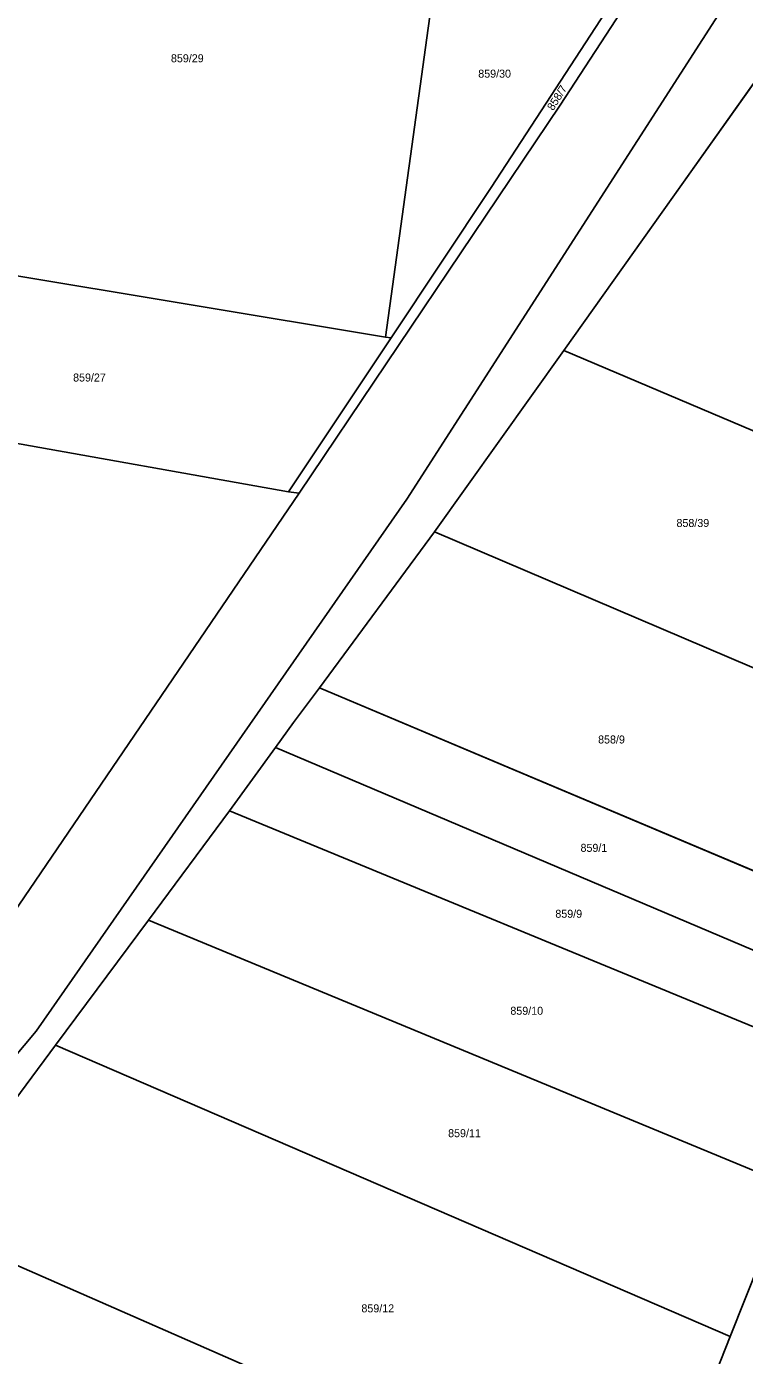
# Model space of a CAD drawing. Extents: x -593358 to -590116, y -1072518 to -1068420.
# Drawn here: x -592265.8 to -592113.3, y -1070557.8 to -1070275.6 of the extents above; entities that cross this region are included whole.
import ezdxf

# ---------------------------------------------------------------- set-up
doc = ezdxf.new("R2010")
doc.units = 0
for name, color, linetype in [('Parcela KN', 7, 'Continuous'), ('Parcela ZE', 7, 'Continuous'), ('Parcelní číslo', 7, 'Continuous'), ('Vnitřní obvod', 7, 'Continuous'), ('Železnice', 7, 'Continuous')]:
    doc.layers.add(name, color=color, linetype=linetype)

msp = doc.modelspace()

# ---------------------------------------------------------------- linework, layer by layer
at = {"layer": 'Parcela KN'}
for p, q in [((-592167.03, -1070309.73), (-592129.65, -1070252.36)), ((-592152.39, -1070292.25), (-592128.4, -1070255.43)), ((-592101.49, -1070273.8), (-592151.65, -1070344.34)), ((-592207.88, -1070374.67), (-592152.39, -1070292.25)), ((-592188.33, -1070341.69), (-592167.03, -1070309.73)), ((-592210.12, -1070374.39), (-592188.33, -1070341.69)), ((-592151.65, -1070344.34), (-592179.07, -1070382.89)), ((-592287.99, -1070492.31), (-592207.88, -1070374.67)), ((-592207.88, -1070374.67), (-592210.12, -1070374.39)), ((-592203.57, -1070415.96), (-592179.07, -1070382.89)), ((-592101.47, -1070415.96), (-592179.07, -1070382.89)), ((-592209.05, -1070423.35), (-592203.57, -1070415.96)), ((-592203.57, -1070415.96), (-592082.32, -1070467.07)), ((-592212.89, -1070428.64), (-592209.05, -1070423.35)), ((-592222.67, -1070442.12), (-592212.89, -1070428.64)), ((-592239.88, -1070465.3), (-592222.67, -1070442.12)), ((-592259.62, -1070491.88), (-592239.88, -1070465.3)), ((-592287.82, -1070529.87), (-592259.62, -1070491.88)), ((-592103.57, -1070521.71), (-592116.27, -1070553.74)), ((-592116.27, -1070553.74), (-592133.59, -1070597.42))]:
    msp.add_line(p, q, dxfattribs=at)
at = {"layer": 'Parcela ZE'}
for p, q in [((-592189.55, -1070341.49), (-592175.53, -1070240.4)), ((-592288.03, -1070325.16), (-592189.55, -1070341.49)), ((-592189.55, -1070341.49), (-592188.33, -1070341.69)), ((-592081.06, -1070374.26), (-592151.65, -1070344.34)), ((-592210.12, -1070374.39), (-592304.37, -1070357.62)), ((-592212.89, -1070428.64), (-592087.81, -1070481.73)), ((-592222.67, -1070442.12), (-592093.19, -1070495.51)), ((-592103.57, -1070521.71), (-592239.88, -1070465.3)), ((-592259.62, -1070491.88), (-592116.27, -1070553.74)), ((-592287.82, -1070529.87), (-592133.59, -1070597.42))]:
    msp.add_line(p, q, dxfattribs=at)
at = {"layer": 'Vnitřní obvod'}
for p, q in [((-592151.65, -1070344.34), (-592179.07, -1070382.89)), ((-592179.07, -1070382.89), (-592203.57, -1070415.96)), ((-592203.57, -1070415.96), (-592142.945, -1070441.515)), ((-592142.945, -1070441.515), (-592142.945, -1070441.515)), ((-592142.945, -1070441.515), (-592142.945, -1070441.515)), ((-592142.945, -1070441.515), (-592142.945, -1070441.515))]:
    msp.add_line(p, q, dxfattribs=at)
for points in [[(-592097.57, -1070268.14), (-592101.49, -1070273.8), (-592126.57, -1070309.07), (-592151.65, -1070344.34)], [(-592142.945, -1070441.515), (-592082.32, -1070467.07), (-592068.24, -1070429.46), (-592066.49, -1070424.71), (-592064.59, -1070419.55), (-592058.68, -1070403.5), (-592053.11, -1070405.94), (-592057.45, -1070417.48), (-592069.04, -1070448.37), (-592069.67, -1070449.97), (-592080.07, -1070476.34)]]:
    msp.add_lwpolyline(points, dxfattribs=at)
at = {"layer": 'Železnice'}
msp.add_lwpolyline([(-591413.541, -1069785.129), (-591531.288, -1069810.752), (-591632.717, -1069846.424), (-591712.303, -1069884.858), (-591807.707, -1069942.888), (-591847.876, -1069971.525), (-591892.565, -1070007.699), (-591955.079, -1070063.719), (-591996.253, -1070106.424), (-592033.41, -1070152.395), (-592108.352, -1070256.773), (-592135.969, -1070299.729), (-592184.967, -1070375.944), (-592263.759, -1070488.889), (-592300.665, -1070532.851)], dxfattribs=at)

# ---------------------------------------------------------------- texts
at = {"layer": 'Parcelní číslo'}
for s, p in [('859/29', (-592235.1, -1070283.14)), ('859/30', (-592169.81, -1070286.41)), ('859/27', (-592255.89, -1070350.94)), ('858/39', (-592127.69, -1070381.83)), ('858/9', (-592144.344, -1070427.81)), ('859/1', (-592148.079, -1070450.82)), ('859/9', (-592153.427, -1070464.82)), ('859/10', (-592162.985, -1070485.42)), ('859/11', (-592176.21, -1070511.42)), ('859/12', (-592194.632, -1070548.62))]:
    msp.add_text(s, height=1.7, dxfattribs=at).set_placement(p)
msp.add_text('858/7', height=1.7, rotation=57.81144, dxfattribs=at).set_placement((-592153.881, -1070293.526))

doc.saveas('drawing.dxf')
